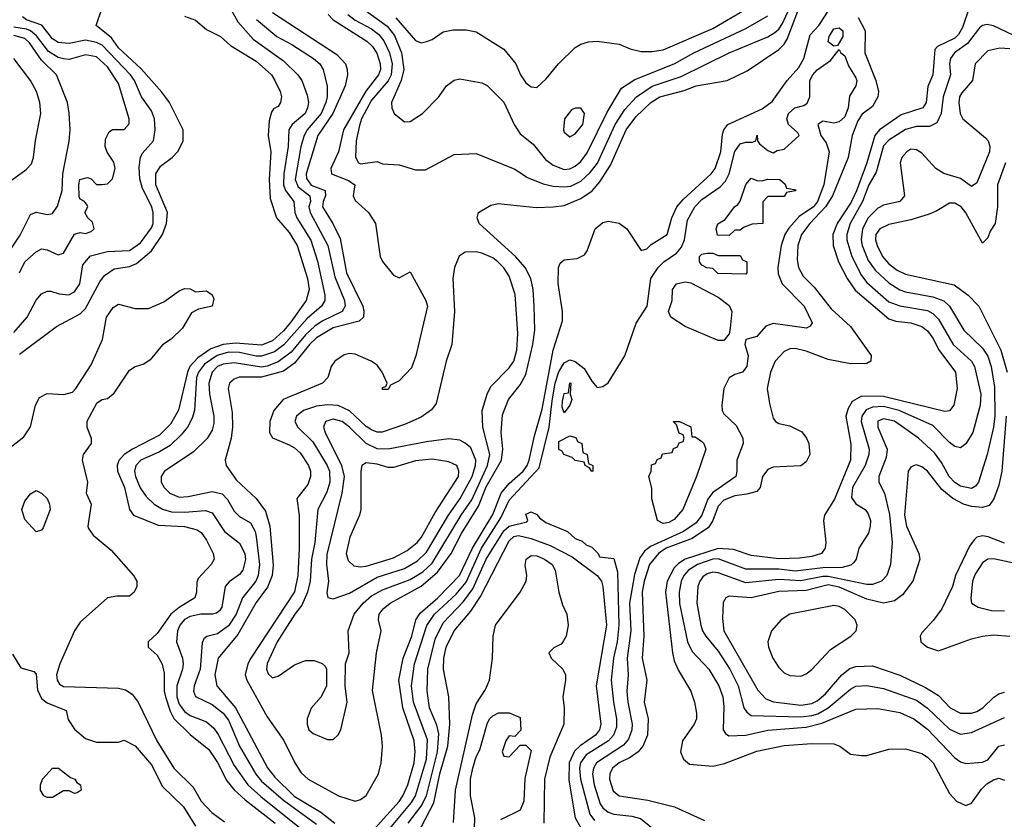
# Model space of a CAD drawing. Header units: inches. Extents: x 1793402 to 1900366, y 320852 to 470679.
# Tile 384 of 604: x 1850591 to 1854170, y 436084 to 438991. Entities that reach past the tile are written whole.
import ezdxf

# ---------------------------------------------------------------- set-up
doc = ezdxf.new("R2010")
doc.units = ezdxf.units.IN
doc.header["$MEASUREMENT"] = 0
doc.layers.add('B8453', color=7, linetype='Continuous')

msp = doc.modelspace()

# ---------------------------------------------------------------- linework, layer by layer
at = {"layer": 'B8453', "color": 4}
for points, elevation in [([(1850590, 437774.9), (1850724.9, 437875.1), (1850810, 437921.1), (1850830, 437941.3), (1850881.6, 438038.4), (1850898.9, 438061.1), (1850934.6, 438085.4), (1850990, 438093.1), (1851015.7, 438104.3), (1851069.8, 438150.2), (1851109.8, 438210.2), (1851124.4, 438250), (1851128.2, 438290), (1851085.7, 438390), (1851085.1, 438430), (1851102.3, 438457.7), (1851145.2, 438490), (1851167.2, 438512.8), (1851185.2, 438550), (1851185.2, 438590), (1851135.3, 438690), (1851107.6, 438727.6), (1851031.8, 438811.8), (1850950, 438888), (1850924.6, 438924.6), (1850868.7, 438970), (1850888.7, 439030)], 304), ([(1851354.3, 439034.3), (1851383.2, 438983.2), (1851439.9, 438919.9), (1851550, 438841.6), (1851602, 438790), (1851616.3, 438770), (1851636.1, 438716.1), (1851640.4, 438690), (1851637, 438670), (1851628.5, 438650), (1851581.6, 438610), (1851568.5, 438590), (1851566.5, 438530), (1851551.3, 438430), (1851550.2, 438390), (1851556.9, 438370), (1851587, 438330), (1851590.3, 438290), (1851598, 438270), (1851649.2, 438189.2), (1851673.3, 438113.3), (1851700.3, 437990), (1851699.5, 437970), (1851688.2, 437950), (1851635.3, 437904.7), (1851551.4, 437808.6), (1851516.9, 437783.1), (1851470, 437767.7), (1851450, 437767.8), (1851390, 437780.7), (1851350, 437782), (1851308.5, 437770), (1851261.9, 437738.1), (1851240.2, 437710), (1851233.2, 437690), (1851225.7, 437570), (1851217.5, 437542.5), (1851200.4, 437510), (1851178.2, 437481.8), (1851137.2, 437442.8), (1851099.4, 437420.6), (1851030.7, 437390), (1851012.7, 437370), (1851008.5, 437350), (1851012.2, 437330), (1851029.1, 437289.1), (1851050, 437258), (1851079.1, 437230), (1851110, 437212), (1851142, 437202), (1851190, 437200.2), (1851266.7, 437206.7), (1851290, 437198), (1851335.5, 437130), (1851390, 437087.7), (1851408.7, 437050), (1851411.4, 437028.6), (1851401.3, 436990), (1851390, 436974.5), (1851352.1, 436947.9), (1851338, 436930), (1851324.9, 436855.1), (1851317.4, 436842.6), (1851306.6, 436833.4), (1851292, 436830), (1851249.7, 436829.7), (1851210, 436821.7), (1851189.4, 436810.6), (1851173.1, 436790), (1851164.6, 436770), (1851160.3, 436730), (1851182.4, 436670), (1851184.9, 436650), (1851183.1, 436630), (1851162.3, 436570), (1851162.4, 436530), (1851170, 436503), (1851190, 436475.8), (1851210, 436462), (1851270, 436438.4), (1851295.9, 436415.9), (1851312.3, 436392.3), (1851370, 436280.5), (1851420.3, 436210), (1851467.1, 436167.1), (1851638.4, 436030)], 308), ([(1851783.7, 439010), (1851810, 438989), (1851870, 438957.3), (1851896.2, 438936.2), (1851913.9, 438913.9), (1851934.4, 438870), (1851944.9, 438830), (1851940.7, 438790), (1851930, 438768), (1851870, 438698), (1851833.1, 438630), (1851826.4, 438606.4), (1851813.4, 438550), (1851811.3, 438491.3), (1851822, 438470), (1851830, 438466.8), (1851890, 438474.8), (1851910, 438467.3), (1851970, 438462.8), (1852030, 438444.7), (1852065.4, 438445.4), (1852170, 438501), (1852250, 438504.7), (1852390, 438447.3), (1852437.1, 438417.1), (1852493.8, 438393.8), (1852530, 438385.3), (1852570, 438382.6), (1852594.1, 438385.9), (1852630, 438403.7), (1852664.4, 438435.6), (1852690.7, 438469.3), (1852755.1, 438610), (1852790, 438664.4), (1852833.3, 438710), (1852890, 438749.1), (1852995.4, 438784.6), (1853170, 438870.3), (1853310, 438928.7), (1853335.7, 438944.3), (1853350, 438956.4), (1853363, 438977), (1853400.4, 439059.6)], 328), ([(1851830, 439037.6), (1851926.9, 438966.9), (1851953.4, 438933.4), (1851978.5, 438870), (1851986.9, 438810), (1851977.4, 438770), (1851942, 438690), (1851942.8, 438670), (1851951.3, 438650), (1851990, 438618.8), (1852010, 438621), (1852055.3, 438650), (1852114, 438710), (1852142, 438750), (1852170, 438771.3), (1852190, 438776), (1852270, 438761), (1852290, 438751), (1852350, 438691), (1852388, 438610), (1852410, 438576), (1852457.6, 438537.6), (1852502, 438482), (1852530, 438461.6), (1852570, 438446.7), (1852590, 438448.5), (1852610, 438458.4), (1852630, 438474.9), (1852653.7, 438506.3), (1852725.6, 438654.4), (1852778.6, 438741.4), (1852827.2, 438772.8), (1852969.3, 438830), (1853040.9, 438870), (1853230, 438958), (1853310, 439004.4)], 332), ([(1854042.9, 439037.1), (1854017.5, 438962.5), (1854003.2, 438936.8), (1853990, 438924), (1853926.4, 438893.6), (1853917.6, 438882.4), (1853910.4, 438790), (1853892.2, 438747.8), (1853885.5, 438690), (1853873.4, 438670), (1853795.1, 438644.9), (1853715.8, 438590), (1853699, 438570), (1853670.2, 438470), (1853632, 438368), (1853612.5, 438327.5), (1853562.3, 438250), (1853546, 438210), (1853547.2, 438170), (1853567.4, 438110), (1853598.9, 438050), (1853627.7, 438007.7), (1853750, 437903.7), (1853775.4, 437895.4), (1853830, 437888.8), (1853870, 437875.3), (1853890, 437859.3), (1853910, 437832.7), (1853931.3, 437791.3), (1853992.7, 437710), (1853998, 437650), (1853986.8, 437590), (1853970, 437569), (1853953.7, 437566.3), (1853730, 437621.2), (1853650, 437622), (1853617.2, 437602.8), (1853602, 437578), (1853593.7, 437550), (1853612.1, 437447.9), (1853610.3, 437390), (1853552.3, 437247.7), (1853515.8, 437190), (1853512.7, 437170), (1853520.7, 437090), (1853518.8, 437070), (1853504.7, 437050), (1853470, 437039.7), (1853425.8, 437034.1), (1853350, 437031), (1853250, 437043.5), (1853185.1, 437065.1), (1853130, 437068.8), (1853010.1, 437029.9), (1852985.4, 437014.5), (1852970, 436998.7), (1852944.4, 436950), (1852938.5, 436910), (1852964, 436690), (1852970, 436661), (1852984.8, 436624.8), (1853030.6, 436550), (1853044, 436510), (1853050.8, 436470), (1853050.7, 436450), (1853042.8, 436430), (1853000.5, 436370), (1852993, 436330), (1853003.4, 436303.4), (1853025.3, 436285.3), (1853110, 436278), (1853153.1, 436286.9), (1853270, 436332.4), (1853370, 436352.4), (1853470, 436360.5), (1853550, 436359.1), (1853571.3, 436350), (1853610, 436321), (1853650, 436316), (1853670, 436316), (1853750, 436338.8), (1853810, 436341), (1853870, 436324), (1853890, 436310.7), (1853910.5, 436290), (1853970, 436178.8), (1853996, 436150), (1854030, 436134.8), (1854050, 436142.8), (1854086.5, 436193.5), (1854106.5, 436213.5), (1854130, 436227.7), (1854150, 436233.4), (1854170, 436227.3)], 324), ([(1850570, 437854), (1850618.4, 437910), (1850650, 437971), (1850670, 437994.8), (1850690, 438004), (1850703.5, 438003.5), (1850733.7, 437993.7), (1850769.3, 437990.7), (1850790, 438001), (1850809.5, 438030.5), (1850820.5, 438099.5), (1850848, 438132), (1850910, 438148.5), (1850990, 438152), (1851030, 438179.5), (1851070, 438234), (1851075.6, 438250), (1851076, 438290), (1851070, 438312.3), (1851036.6, 438376.6), (1851028, 438412), (1851025.4, 438454.6), (1851029.6, 438490), (1851036.3, 438503.7), (1851077.6, 438550), (1851083.5, 438590), (1851080.4, 438630), (1851070, 438659.5), (1851033, 438710), (1851008.3, 438770), (1850994, 438790), (1850890, 438898.2), (1850870, 438907.8), (1850830, 438915.6), (1850770, 438904), (1850730, 438907.1), (1850710, 438921.3), (1850670.9, 438970.9), (1850615.1, 438990), (1850601, 439001)], 308), ([(1851190, 439003.1), (1851230, 438988.4), (1851270, 438955.5), (1851321, 438930), (1851357.3, 438897.3), (1851450, 438840.4), (1851506, 438790), (1851518.4, 438770), (1851538, 438730), (1851542, 438710), (1851538.8, 438690), (1851530, 438675.3), (1851513.7, 438666.3), (1851505.5, 438654.5), (1851497.5, 438622.5), (1851494.4, 438570), (1851503.8, 438510), (1851498, 438410), (1851500.7, 438340.7), (1851524.4, 438270), (1851570, 438217.1), (1851599.5, 438170), (1851637.4, 438050), (1851642.6, 438010), (1851631.8, 437970), (1851575.2, 437890), (1851550, 437859.7), (1851510, 437823.9), (1851470, 437807.8), (1851375.3, 437815.3), (1851330, 437810.7), (1851285.5, 437794.5), (1851238, 437762), (1851209.5, 437730.5), (1851200.2, 437710), (1851168.2, 437571.8), (1851139.1, 437520.9), (1851098.9, 437481.1), (1851000.4, 437430), (1850970.4, 437410), (1850951.4, 437388.6), (1850944.9, 437370), (1850946.7, 437350), (1850971.7, 437290), (1850990.3, 437210.3), (1851004, 437190), (1851093.9, 437153.9), (1851190, 437148.7), (1851236.2, 437136.2), (1851250, 437127.3), (1851270, 437098.8), (1851294, 437050), (1851297.3, 437030), (1851286.8, 437010), (1851239.8, 436960.2), (1851234, 436946), (1851233.4, 436910), (1851227.3, 436890), (1851170, 436854.7), (1851139.5, 436830), (1851090, 436759.3), (1851058, 436730), (1851058, 436710), (1851090, 436681), (1851108.7, 436648.7), (1851115.6, 436615.6), (1851116.1, 436550), (1851120.2, 436530), (1851137.2, 436477.2), (1851151, 436451), (1851210, 436392.4), (1851278.4, 436338.4), (1851310, 436290.5), (1851343.8, 436223.8), (1851370, 436192.2), (1851410, 436154.9), (1851519.5, 436070)], 304), ([(1851510, 439016.4), (1851743.8, 438863.8), (1851774.4, 438830), (1851781.3, 438810), (1851782, 438790), (1851774.3, 438750), (1851729.2, 438650), (1851674.7, 438570), (1851632, 438430), (1851632.9, 438412.9), (1851649.6, 438389.6), (1851701.3, 438370), (1851702.7, 438350), (1851693.8, 438330), (1851691.6, 438310), (1851728.7, 438250), (1851755.3, 438195.3), (1851779, 438070), (1851838, 437950), (1851842, 437930), (1851840.5, 437910), (1851824.6, 437895.4), (1851730, 437870.8), (1851670, 437834.5), (1851644.4, 437810), (1851590, 437741.7), (1851550, 437713.1), (1851470, 437690.8), (1851389, 437691), (1851370, 437684.5), (1851353.4, 437670), (1851348.5, 437650), (1851362.9, 437562.9), (1851364.2, 437510), (1851359.5, 437470), (1851338, 437390), (1851340.7, 437370), (1851377.7, 437317.7), (1851450, 437250.5), (1851484.4, 437204.4), (1851499.6, 437150), (1851512.3, 437007.7), (1851507.9, 436970), (1851491.9, 436928.1), (1851450, 436872), (1851383.6, 436756.4), (1851311.8, 436670), (1851299.6, 436610), (1851306.7, 436570), (1851375.6, 436490), (1851492, 436272), (1851517.7, 436237.7), (1851588.4, 436168.4), (1851684.9, 436110), (1851735.8, 436070)], 316), ([(1851712, 439010), (1851730, 438990.4), (1851852.7, 438912.7), (1851873.2, 438893.2), (1851889.3, 438869.3), (1851901.3, 438830), (1851902, 438810), (1851894.9, 438790), (1851848.9, 438731.1), (1851768.2, 438590), (1851749, 438510), (1851721.7, 438450), (1851723.7, 438430), (1851786.4, 438406.4), (1851808.5, 438390), (1851802.6, 438350), (1851810, 438334), (1851858, 438290), (1851883.8, 438250), (1851900.7, 438130), (1851910, 438111.3), (1851950, 438062), (1851970, 438052), (1852010, 438074), (1852066.8, 437970), (1852073, 437950), (1852030.5, 437769.5), (1852015.2, 437724.8), (1851970, 437678), (1851938, 437662), (1851930, 437646), (1851910, 437646), (1851910, 437654), (1851922, 437658), (1851926, 437670), (1851908, 437710), (1851890, 437735.3), (1851868, 437750), (1851810, 437774.5), (1851790, 437777), (1851770, 437772), (1851736, 437750), (1851722.8, 437730), (1851711.3, 437690), (1851691.3, 437670), (1851548, 437610), (1851514, 437570), (1851500.3, 437530), (1851499.3, 437490), (1851510, 437470.8), (1851570, 437446), (1851590, 437434.9), (1851610, 437416.3), (1851640.5, 437370), (1851647.7, 437350), (1851648, 437330), (1851638.3, 437301.7), (1851598, 437250), (1851607, 437190), (1851606, 437070), (1851601.3, 436970), (1851589.2, 436910.8), (1851430.3, 436670), (1851419.5, 436650), (1851410.3, 436610), (1851416.5, 436590), (1851490, 436457.3), (1851551.3, 436371.3), (1851590.3, 436290), (1851613.7, 436253.7), (1851639.1, 436230), (1851750, 436170.4), (1851810, 436150.6), (1851830, 436156.3), (1851850, 436170.8), (1851894.5, 436250), (1851905.1, 436290), (1851909.5, 436350), (1851905.6, 436390), (1851872.7, 436552.7), (1851888, 436690), (1851905.1, 436770), (1851894.5, 436810), (1851897, 436830), (1851912, 436850), (1851937, 436870), (1852050, 436931.4), (1852110, 436982.7), (1852159.3, 437050), (1852196.7, 437123.2), (1852258, 437222), (1852286.8, 437293.2), (1852341.5, 437390), (1852347.3, 437430), (1852341.1, 437490), (1852346.1, 437553.9), (1852367.6, 437610), (1852410, 437663), (1852430, 437700.7), (1852456.1, 437810), (1852462.8, 437862.8), (1852461.1, 437950), (1852456.9, 438010), (1852448.2, 438050), (1852428, 438090), (1852393.3, 438130), (1852261.2, 438250), (1852253.2, 438270), (1852259, 438290), (1852302.9, 438317.1), (1852330, 438322), (1852468.3, 438308.3), (1852530, 438310.4), (1852570, 438315.8), (1852630, 438341.1), (1852671.5, 438368.5), (1852699.2, 438400.8), (1852738.7, 438461.3), (1852795.1, 438590), (1852830, 438637.6), (1852885.1, 438690), (1852917.2, 438710), (1853006.5, 438733.5), (1853050, 438750.3), (1853162, 438770), (1853234.8, 438805.2), (1853350, 438882.4), (1853370, 438901.6), (1853380, 438920), (1853418.8, 439021.2)], 324), ([(1851881, 436050), (1851970, 436148.9), (1851983.9, 436170), (1852002, 436210), (1852024.8, 436290), (1852028.6, 436330), (1852024.4, 436370), (1851983.1, 436490), (1851968.7, 436590), (1851984.5, 436670), (1852016.4, 436750), (1852031, 436810), (1852046.2, 436833.8), (1852111.1, 436890), (1852189.2, 436970.8), (1852236.2, 437070), (1852310, 437192), (1852340.7, 437270), (1852370, 437305.2), (1852420.4, 437350), (1852435.6, 437370), (1852443.1, 437390), (1852461.8, 437478.2), (1852490, 437574.8), (1852529.8, 437790), (1852564, 437896), (1852564, 437930), (1852548.5, 438031.5), (1852549.6, 438090.4), (1852554.8, 438105.2), (1852570, 438117.3), (1852617, 438123), (1852643.7, 438136.3), (1852654, 438150), (1852682.7, 438230), (1852710, 438254), (1852730, 438258.8), (1852770, 438251), (1852798, 438230), (1852850, 438152), (1852870, 438158), (1852886, 438174), (1852944, 438210), (1852960.7, 438270), (1852979.6, 438310), (1853002.8, 438337.2), (1853103.6, 438430), (1853118.9, 438450), (1853138.7, 438510), (1853144.9, 438575.1), (1853149.8, 438590.2), (1853165.1, 438610), (1853290, 438667), (1853326.3, 438693.7), (1853380.5, 438770), (1853423.1, 438816.9), (1853441.5, 438850), (1853464, 438936), (1853495.8, 438970), (1853530, 439022)], 316), ([(1851957.8, 438997.8), (1852030, 438914.8), (1852050, 438906), (1852070, 438910.8), (1852090, 438918.8), (1852130, 438946), (1852166.3, 438953.7), (1852213.2, 438953.2), (1852250, 438946), (1852350, 438884), (1852394, 438830), (1852410.7, 438790), (1852430, 438761), (1852450, 438746), (1852470, 438744.7), (1852504.8, 438775.2), (1852549.7, 438830.3), (1852609.4, 438890), (1852630, 438901.6), (1852658, 438910), (1852690, 438912), (1852770, 438901.6), (1852810, 438884.9), (1852850, 438875.5), (1852890, 438874.4), (1852930, 438881.3), (1853110, 438958.9), (1853230, 439028.4)], 336), ([(1853638.9, 438998.9), (1853664, 438950), (1853663, 438870), (1853703.1, 438770), (1853712.2, 438730), (1853710.3, 438710), (1853690, 438674.5), (1853652.4, 438647.6), (1853637.2, 438622.8), (1853616.5, 438570), (1853602, 438490), (1853545.2, 438350), (1853519.7, 438310), (1853463.1, 438250), (1853432.9, 438210), (1853418.9, 438170), (1853417.3, 438117.3), (1853421.6, 438090), (1853438, 438058), (1853478.7, 438018.7), (1853540.2, 437940.2), (1853610, 437875.5), (1853686, 437770), (1853684.7, 437750), (1853670, 437741.2), (1853610, 437739.6), (1853530, 437755.6), (1853450, 437786), (1853410, 437795.1), (1853390, 437794), (1853370, 437785.1), (1853337.1, 437750), (1853319.5, 437710), (1853308.2, 437650), (1853315.9, 437595.9), (1853330, 437542), (1853338, 437530), (1853350, 437522.8), (1853390, 437514.8), (1853433.2, 437493.2), (1853450.8, 437470), (1853458.8, 437450), (1853462.8, 437410), (1853450, 437384), (1853430, 437369), (1853330, 437363.7), (1853310, 437356), (1853290.7, 437330), (1853282, 437290), (1853270, 437276), (1853234.3, 437265.7), (1853190, 437260.4), (1853150, 437244.7), (1853130, 437222), (1853110.3, 437170), (1853094.9, 437145.1), (1853035.5, 437104.5), (1852940.3, 437070), (1852912.7, 437050), (1852880.2, 437010), (1852860.2, 436950), (1852853.2, 436910), (1852859, 436750), (1852853.4, 436670), (1852870.3, 436590), (1852861.1, 436510), (1852874.6, 436450), (1852873.1, 436390), (1852855.3, 436350), (1852838.4, 436330), (1852810, 436309.7), (1852770, 436289.6), (1852746, 436270), (1852736.4, 436250), (1852734, 436230), (1852747.7, 436187.7), (1852770.3, 436170.3), (1852873.8, 436153.8), (1852970.3, 436130.3), (1853079.8, 436079.8)], 316), ([(1850590, 438071), (1850609.7, 438110.3), (1850650, 438147.3), (1850670, 438157.3), (1850690, 438154), (1850730, 438136.3), (1850750, 438142), (1850790, 438211), (1850810, 438217.3), (1850830, 438213.4), (1850850, 438220.5), (1850860.9, 438230), (1850855.1, 438255.1), (1850838, 438270), (1850828, 438290), (1850838, 438310), (1850836.4, 438316.4), (1850826, 438330), (1850810, 438338), (1850807.3, 438347.3), (1850805.1, 438390), (1850809.5, 438410), (1850836.9, 438416.9), (1850850, 438412), (1850870, 438392), (1850890, 438392), (1850910, 438394), (1850928.4, 438411.6), (1850937.2, 438450), (1850932.5, 438472.5), (1850909.1, 438509.1), (1850902, 438530), (1850903.1, 438556.9), (1850916.4, 438583.6), (1850928, 438592), (1850970, 438592), (1850988.4, 438611.6), (1850988.7, 438630), (1850950, 438759), (1850910, 438819.6), (1850870, 438855.6), (1850830, 438862.4), (1850770, 438846.3), (1850750, 438848), (1850730, 438853.7), (1850695.3, 438875.3), (1850651.7, 438931.8), (1850630, 438949.8), (1850615.7, 438955.7), (1850570, 438964)], 312), ([(1851451.4, 438991.4), (1851525.5, 438930), (1851580.5, 438900.5), (1851659.1, 438850), (1851681.6, 438830), (1851694.4, 438810), (1851708.9, 438748.9), (1851708.9, 438710), (1851704, 438690), (1851686.3, 438650), (1851636, 438590), (1851624.6, 438570), (1851612.6, 438530), (1851592.2, 438410), (1851602.8, 438382.8), (1851645.3, 438350), (1851647.4, 438330), (1851642.3, 438310), (1851646, 438290), (1851710.3, 438170), (1851735.9, 438055.9), (1851771.7, 437970), (1851773.7, 437950), (1851763, 437930), (1851690, 437894.5), (1851663.5, 437876.5), (1851630, 437844.8), (1851577.7, 437782.3), (1851530, 437746.6), (1851490, 437730.8), (1851470, 437728), (1851370, 437743.9), (1851330, 437738.5), (1851310, 437729.6), (1851290, 437709.3), (1851278, 437670), (1851281.1, 437630), (1851297, 437550), (1851296.7, 437523.3), (1851290, 437499), (1851271.7, 437468.3), (1851221.7, 437418.3), (1851117.3, 437350), (1851104.9, 437330), (1851105.5, 437310), (1851115.5, 437290), (1851136.3, 437270), (1851170, 437255.3), (1851202.8, 437257.2), (1851290, 437276.4), (1851327.2, 437267.2), (1851346.5, 437246.5), (1851370, 437204.9), (1851390, 437185.5), (1851430, 437162), (1851446.4, 437130), (1851450, 437112), (1851462.3, 437010), (1851457.4, 436970), (1851448.8, 436950), (1851400.3, 436890), (1851377.7, 436830), (1851350, 436787.8), (1851310, 436758.4), (1851270.6, 436749.4), (1851259.8, 436740.2), (1851254, 436726), (1851247.2, 436630), (1851224.9, 436570), (1851222.4, 436550), (1851230, 436531), (1851290, 436502), (1851330.3, 436470), (1851350, 436444.9), (1851390, 436350.6), (1851448.5, 436248.5), (1851470, 436222.6), (1851550, 436154), (1851670, 436067)], 312), ([(1854250, 438911), (1854130, 438968), (1854106.9, 438973.1), (1854090, 438969.5), (1854079.5, 438960.5), (1854035.8, 438904.2), (1853988.4, 438870), (1853974, 438850), (1853970.3, 438830), (1853973.7, 438790), (1853947.4, 438710), (1853940.4, 438650), (1853924.4, 438615.6), (1853898, 438602), (1853850, 438602.4), (1853810, 438591.3), (1853750, 438553), (1853730, 438531.8), (1853703.7, 438436.3), (1853676.9, 438390), (1853654.6, 438330), (1853609.1, 438250), (1853596.9, 438210), (1853596.9, 438190), (1853615.2, 438130), (1853650, 438060.5), (1853670, 438035.8), (1853750, 437965.7), (1853790, 437950.3), (1853890, 437933.1), (1853910, 437922.4), (1853930, 437902), (1853983.7, 437810), (1854050.4, 437750), (1854061.3, 437730), (1854084.2, 437630), (1854082, 437590), (1854055.5, 437490), (1854030, 437449), (1854010, 437434), (1853990, 437439.3), (1853970, 437454.5), (1853910, 437515.8), (1853787, 437570), (1853730, 437584.4), (1853690, 437582.4), (1853667.8, 437572.2), (1853651.6, 437550), (1853649, 437530), (1853678.7, 437430), (1853677, 437410), (1853663.6, 437370), (1853617.7, 437290), (1853613.7, 437253.7), (1853630, 437230.5), (1853664, 437210), (1853675.1, 437195.1), (1853683, 437170), (1853681.6, 437150), (1853675.6, 437124.4), (1853640.7, 437070), (1853630.8, 437030), (1853622.5, 437017.5), (1853612.1, 437007.9), (1853580.3, 436999.7), (1853510, 436998.5), (1853410, 436986.2), (1853350, 436993.3), (1853230, 436993.5), (1853130, 437030.7), (1853110, 437029.8), (1853054.9, 437010), (1853022, 436990), (1853004.9, 436970), (1852994.6, 436950), (1852987.6, 436910), (1852989.1, 436869.1), (1853018.7, 436730), (1853034.9, 436694.9), (1853095.5, 436630), (1853132.4, 436570), (1853146, 436530), (1853150, 436494), (1853147.3, 436410), (1853156.3, 436396.3), (1853168.3, 436388.3), (1853230, 436390.3), (1853310, 436408.9), (1853450, 436419.2), (1853506.6, 436433.4), (1853630, 436484.9), (1853710, 436487.7), (1853790, 436472.4), (1853840.7, 436450), (1853890, 436412.4), (1853990, 436307.7), (1854010, 436293.4), (1854030, 436287.7), (1854090, 436292.7), (1854110, 436300.4), (1854149.7, 436350.3), (1854170, 436355.5)], 328), ([(1850536.2, 438123.8), (1850592.3, 438207.7), (1850630, 438282.8), (1850650, 438290.6), (1850690, 438282.8), (1850710, 438286), (1850727.7, 438312.3), (1850744.7, 438370), (1850747.4, 438430), (1850770.9, 438549.1), (1850774.3, 438590), (1850771, 438651), (1850763.9, 438690), (1850724.7, 438790), (1850670, 438844), (1850626.5, 438906.5), (1850610, 438922), (1850570, 438932.8)], 316), ([(1854190, 438884.2), (1854153, 438887), (1854110, 438877.2), (1854064, 438830), (1854054, 438770), (1854014.7, 438725.3), (1854007, 438710), (1854004.2, 438690), (1854008.8, 438650), (1854019.3, 438630), (1854101.1, 438561.1), (1854110.8, 438550), (1854117.3, 438530), (1854115.5, 438510), (1854070, 438398), (1854050, 438384), (1854010, 438414), (1853950, 438431.5), (1853920.9, 438450), (1853870, 438506), (1853850, 438518), (1853830, 438519.5), (1853814.8, 438510), (1853797.3, 438490), (1853790.7, 438470), (1853807.3, 438350), (1853790, 438329.5), (1853730, 438317), (1853710, 438305.1), (1853674.9, 438270), (1853653.8, 438230), (1853649, 438190), (1853652.7, 438170), (1853675.2, 438115.2), (1853700, 438080), (1853750, 438033.7), (1853790, 438008.8), (1853810, 438001.1), (1853910, 437983.6), (1853950, 437968.5), (1853970.4, 437950), (1854022.5, 437862.5), (1854090, 437797.1), (1854110, 437767.3), (1854121.7, 437730), (1854134.5, 437654.5), (1854134.7, 437550), (1854130.2, 437510), (1854107.2, 437410), (1854075.5, 437310), (1854064.4, 437295.6), (1854050, 437287), (1854010, 437294.7), (1853990, 437308), (1853969.8, 437329.8), (1853941.6, 437381.6), (1853916.1, 437416.1), (1853858, 437470), (1853770, 437531.1), (1853730, 437539.7), (1853710, 437532), (1853710.4, 437510), (1853743.7, 437430), (1853740.6, 437399.4), (1853713, 437330), (1853713.4, 437310), (1853734.4, 437270), (1853752.6, 437192.6), (1853762.4, 437090), (1853756.3, 437010), (1853742.8, 436970), (1853722.8, 436950), (1853690, 436938), (1853670, 436937.7), (1853530, 436967.5), (1853510, 436967.3), (1853430, 436950.8), (1853350, 436955.8), (1853230, 436944.4), (1853130, 436980.5), (1853110, 436982.4), (1853090, 436976.3), (1853074.4, 436965.6), (1853062.4, 436950), (1853055.8, 436930), (1853052.4, 436870), (1853067, 436790), (1853072.4, 436770), (1853084.4, 436750), (1853130, 436695.5), (1853171.7, 436630), (1853201.7, 436570), (1853222.4, 436490), (1853233.4, 436473.4), (1853250, 436461.6), (1853430, 436456.5), (1853470, 436461.6), (1853491.9, 436468.1), (1853529.6, 436490), (1853610, 436557.1), (1853630, 436568.2), (1853669.6, 436570.4), (1853730, 436560.3), (1853850, 436517), (1853890, 436488.4), (1853970, 436412.4), (1854010, 436394.4), (1854050, 436400.4), (1854170, 436454.9)], 332), ([(1851930, 436044.4), (1852014.3, 436145.7), (1852029.8, 436170), (1852070, 436302.8), (1852073.6, 436373.6), (1852022, 436510), (1852014.5, 436570), (1852026.2, 436650), (1852070.7, 436789.3), (1852098.3, 436830), (1852176.7, 436903.2), (1852213.3, 436946.7), (1852269, 437070), (1852339.6, 437180.5), (1852370, 437243.8), (1852478.7, 437361.3), (1852515.5, 437510), (1852525.9, 437605.9), (1852537.5, 437670), (1852550, 437710.4), (1852570, 437743), (1852590, 437754), (1852610, 437748.5), (1852642.7, 437722.7), (1852670, 437676.3), (1852690, 437654.4), (1852710, 437657.6), (1852730, 437670.5), (1852790.8, 437769.2), (1852832.1, 437887.9), (1852871.5, 437950), (1852885.4, 438050), (1852911.8, 438090), (1852932, 438110), (1852978, 438142), (1852995.9, 438164.1), (1853007.3, 438190), (1853018.2, 438261.8), (1853045.1, 438310), (1853070, 438337), (1853137.4, 438382.6), (1853156.4, 438403.6), (1853169.8, 438430.2), (1853190, 438511), (1853210, 438538.8), (1853230, 438546), (1853254.6, 438545.4), (1853266, 438550), (1853270.9, 438570.9), (1853272, 438550), (1853279.6, 438539.6), (1853310, 438514.8), (1853330, 438506.8), (1853344.5, 438515.5), (1853370, 438520.5), (1853424, 438570), (1853419.3, 438579.3), (1853385.2, 438610), (1853379.3, 438630), (1853385.2, 438650), (1853408.7, 438670), (1853441.2, 438678.8), (1853452.9, 438687.1), (1853463, 438710), (1853463, 438770), (1853473.6, 438790), (1853490, 438808.2), (1853538.3, 438841.7), (1853570, 438882), (1853576, 438870), (1853590, 438858.8), (1853602.9, 438822.9), (1853630, 438778.8), (1853633.7, 438770), (1853630.4, 438750), (1853607.5, 438712.5), (1853602.4, 438670), (1853590, 438637.6), (1853570, 438619.5), (1853550, 438615.1), (1853510, 438621.2), (1853491.3, 438610), (1853502.8, 438570), (1853522.5, 438542.5), (1853533.4, 438510), (1853513.4, 438390), (1853490.2, 438330), (1853475.6, 438310), (1853424.6, 438275.4), (1853386.5, 438233.5), (1853371.8, 438210), (1853358, 438170), (1853347, 438090), (1853347.5, 438067.5), (1853362.4, 438030), (1853442, 437950), (1853471, 437889), (1853463.6, 437876.4), (1853450.7, 437869.3), (1853330, 437887), (1853303.1, 437876.9), (1853270, 437839.3), (1853230, 437828), (1853226.4, 437810), (1853239.1, 437770), (1853234, 437730), (1853218, 437710), (1853190, 437701.2), (1853170, 437688.7), (1853150.7, 437650), (1853143, 437590), (1853144, 437570), (1853150, 437558), (1853195.2, 437515.2), (1853219.1, 437470), (1853220.7, 437450), (1853198, 437390), (1853198, 437350), (1853193.4, 437330), (1853108.4, 437271.6), (1853091.9, 437248.1), (1853070.2, 437189.8), (1853050, 437162), (1853003.8, 437130), (1852883.9, 437076.1), (1852861.4, 437058.6), (1852845.4, 437034.5), (1852825.3, 436974.7), (1852807.1, 436870), (1852812.4, 436770), (1852798.5, 436670), (1852802, 436610), (1852798, 436550), (1852800.9, 436510), (1852817.4, 436430), (1852816, 436410), (1852803.9, 436376.1), (1852785.6, 436354.4), (1852687, 436290), (1852676, 436270), (1852672.9, 436250), (1852679, 436210), (1852701.1, 436141.1), (1852710, 436126.4), (1852730.2, 436110.2), (1852750, 436103.6), (1852816.3, 436096.3), (1852846.9, 436086.9), (1852910, 436036.3)], 312), ([(1850555.8, 438404.2), (1850613.9, 438446.1), (1850633.2, 438466.8), (1850641.3, 438490), (1850648.2, 438551.8), (1850668, 438650), (1850663.5, 438690), (1850652.3, 438730), (1850630, 438769.6), (1850569.6, 438850)], 324), ([(1854173.4, 438470), (1854144.6, 438390), (1854144.4, 438310), (1854136.4, 438250), (1854118.4, 438221.6), (1854110, 438198), (1854090, 438178), (1854030, 438289), (1854012.7, 438310), (1853990, 438324), (1853970, 438324), (1853924.4, 438295.6), (1853896, 438284), (1853830, 438263.6), (1853750, 438246), (1853717.3, 438230), (1853703.1, 438210), (1853702, 438190), (1853707.4, 438170), (1853727.2, 438130), (1853750, 438103.7), (1853779.9, 438079.9), (1853810, 438065.3), (1853987, 438027), (1854038.8, 437990), (1854077.3, 437950), (1854157.4, 437790), (1854179.6, 437710)], 336), ([(1850550, 437431.3), (1850605.6, 437474.4), (1850630, 437511.3), (1850648, 437590), (1850662.9, 437617.1), (1850690, 437631.6), (1850751.7, 437628.3), (1850782.7, 437637.3), (1850795.3, 437650), (1850850, 437736), (1850891.4, 437828.6), (1850906.3, 437910), (1850930, 437944), (1850950, 437956.3), (1851010, 437940.5), (1851059.5, 437940.5), (1851115.1, 437964.9), (1851170, 438004.7), (1851190, 438014), (1851210, 438012), (1851230, 438002), (1851270, 438004.7), (1851290.7, 437990.7), (1851296.3, 437976.3), (1851290.5, 437950), (1851241.1, 437938.9), (1851214.8, 437925.2), (1851182, 437870), (1851141, 437830), (1851110, 437809.2), (1851065.2, 437754.8), (1851041.4, 437738.6), (1851010, 437729.3), (1850986.6, 437713.4), (1850930, 437629), (1850910, 437613.2), (1850890, 437609), (1850870, 437595.3), (1850834.8, 437530), (1850834.8, 437510), (1850850.8, 437470), (1850851, 437450), (1850822, 437410), (1850818, 437390), (1850837.3, 437310), (1850832, 437270), (1850850.8, 437230), (1850838.8, 437150), (1850841.4, 437141.4), (1850857.5, 437117.5), (1850922.8, 437062.8), (1851004.9, 436970), (1851016.3, 436950), (1851016.3, 436930), (1851006.8, 436910), (1850990, 436896), (1850944.1, 436895.9), (1850910, 436889.3), (1850810, 436801.2), (1850790.3, 436769.7), (1850737, 436650), (1850724.9, 436610), (1850726.4, 436590), (1850735.8, 436575.8), (1850750, 436567), (1850950, 436561.7), (1850975.6, 436555.6), (1850999.7, 436539.7), (1851021.1, 436510), (1851088.7, 436370), (1851150.4, 436270), (1851221.5, 436201.5), (1851250.4, 436150), (1851289, 436109), (1851335.1, 436075.1)], 296), ([(1854176.9, 437550), (1854160.3, 437350), (1854150, 437299), (1854131.3, 437248.7), (1854114.5, 437225.5), (1854090, 437218.3), (1854050, 437221.5), (1854020.9, 437230), (1853982.9, 437250), (1853942.7, 437282.7), (1853890, 437349.3), (1853870, 437365.2), (1853850, 437372.3), (1853842, 437370), (1853830, 437364), (1853820.7, 437350), (1853807.4, 437190), (1853813.7, 437150), (1853859.1, 437050), (1853863, 437030), (1853837, 436950), (1853799.9, 436900.1), (1853770, 436878.4), (1853730, 436869.6), (1853670, 436884), (1853570, 436928.2), (1853530, 436936.8), (1853450, 436916.5), (1853350, 436912.9), (1853250, 436889.7), (1853170, 436896), (1853158, 436890), (1853148, 436872), (1853145.8, 436814.2), (1853150.4, 436770), (1853273.7, 436553.7), (1853302.6, 436522.6), (1853331.2, 436511.2), (1853430, 436499.1), (1853470, 436505.8), (1853490, 436515.6), (1853519.7, 436540.3), (1853578.7, 436610), (1853607.9, 436632.1), (1853630, 436639.5), (1853690, 436642.4), (1853790, 436608.7), (1853883.7, 436563.7), (1853930, 436534.9), (1853973.4, 436490), (1854010, 436470.4), (1854050, 436470.4), (1854070, 436476.4), (1854092, 436490), (1854131.2, 436528.8), (1854150, 436540.5), (1854170, 436546)], 336), ([(1852002.3, 436070), (1852050, 436132), (1852069.8, 436170), (1852109.8, 436330), (1852114.8, 436394.8), (1852106.8, 436426.8), (1852080.5, 436490), (1852071.6, 436550), (1852074, 436630), (1852100.5, 436739.5), (1852130, 436798.4), (1852203.9, 436876.1), (1852237.9, 436922.1), (1852286.6, 437030), (1852350, 437133.4), (1852370, 437150.3), (1852434, 437166), (1852438, 437170), (1852430, 437194), (1852450, 437202), (1852470, 437192), (1852479.6, 437179.6), (1852503.6, 437163.6), (1852582, 437130), (1852610, 437104.7), (1852635.3, 437095.3), (1852650, 437082), (1852670, 437074), (1852694, 437050), (1852698, 437038), (1852750, 437032), (1852763.6, 436983.6), (1852769.1, 436790), (1852762.3, 436730), (1852749.1, 436670), (1852740.9, 436590), (1852748.9, 436510), (1852760.3, 436450), (1852760.6, 436419.4), (1852749.2, 436390.8), (1852730.4, 436370), (1852650, 436319.1), (1852629.2, 436290), (1852625.8, 436270), (1852629.2, 436230), (1852662.9, 436102.9), (1852680.2, 436080.2)], 308), ([(1852036.9, 436030), (1852096.1, 436143.9), (1852117.8, 436250), (1852146.5, 436350), (1852153.8, 436430), (1852151, 436530), (1852131.1, 436630), (1852132.4, 436670), (1852140.4, 436710), (1852169.7, 436770), (1852230, 436841.3), (1852266.2, 436893.8), (1852370, 437097), (1852387.2, 437112.8), (1852404.2, 437115.8), (1852450, 437105.6), (1852519.4, 437079.4), (1852598.4, 437038.4), (1852690.1, 436970.1), (1852705.2, 436950), (1852710.2, 436930), (1852723.6, 436790), (1852686.5, 436570), (1852702.6, 436430), (1852698, 436410), (1852683.7, 436390), (1852628.1, 436351.9), (1852607.5, 436332.5), (1852587.5, 436290), (1852586.2, 436226.2), (1852610.3, 436090), (1852630, 436053)], 304), ([(1854170, 437088), (1854110.9, 437110.9), (1854090, 437114.3), (1854070, 437109.6), (1854059.6, 437100.4), (1854043, 437077), (1853992.2, 436970), (1853981.3, 436930), (1853942.4, 436850), (1853912, 436808), (1853870, 436762), (1853864, 436750), (1853866.8, 436730), (1853891, 436710), (1853930, 436696.3), (1854050, 436740.7), (1854090, 436750.5), (1854130, 436755.5), (1854190, 436750.5)], 344), ([(1852167.3, 436072.7), (1852175.3, 436190), (1852236.3, 436463.7), (1852250, 436504), (1852283.3, 436556.7), (1852298, 436590), (1852309.6, 436670), (1852311.5, 436750), (1852320.5, 436790), (1852410, 436910.6), (1852432, 436950), (1852434.5, 436970), (1852428, 437008), (1852431.8, 437030), (1852450, 437043.7), (1852470, 437042), (1852498.4, 437030), (1852526.4, 437010), (1852537.1, 436990), (1852550.3, 436910), (1852563.6, 436863.6), (1852579.1, 436830), (1852584.9, 436790), (1852577, 436750), (1852567.1, 436732.9), (1852558.4, 436721.6), (1852532.3, 436707.7), (1852514, 436690), (1852523, 436670), (1852564.4, 436630), (1852574.4, 436610), (1852574.4, 436590), (1852564.9, 436530), (1852570.4, 436489.6), (1852568.4, 436430), (1852518, 436310), (1852498.5, 436230), (1852496.5, 436070)], 296), ([(1854210, 437014.7), (1854130, 437031.5), (1854110, 437029.6), (1854090, 437017), (1854064.1, 436975.9), (1854053.7, 436950), (1854047.7, 436887.7), (1854051, 436870), (1854075.2, 436855.2), (1854123.7, 436843.7), (1854170, 436841.6)], 348), ([(1850564.5, 436684.5), (1850595.3, 436635.3), (1850642, 436622), (1850650, 436612), (1850655.6, 436555.6), (1850670, 436524), (1850690, 436507.3), (1850759.8, 436479.8), (1850767.1, 436447.1), (1850790, 436412), (1850830, 436378), (1850870, 436364.7), (1850950, 436364.7), (1850970, 436372), (1851010, 436351.3), (1851070, 436282.8), (1851110, 436204), (1851186, 436130), (1851230, 436059.1)], 292), ([(1852244, 436050), (1852245.2, 436090), (1852229.6, 436170), (1852229.7, 436230), (1852237.6, 436270), (1852250, 436311), (1852263.6, 436336.4), (1852290, 436432), (1852299, 436450), (1852310, 436461), (1852331, 436471), (1852370, 436472), (1852410, 436454), (1852412, 436408), (1852390, 436386), (1852370, 436388), (1852358, 436370), (1852344.7, 436330), (1852350, 436314), (1852370, 436312), (1852410, 436354), (1852430, 436354), (1852450, 436334), (1852427.1, 436232.9), (1852422.8, 436150), (1852410, 436118), (1852338, 436082)], 292)]:
    msp.add_lwpolyline(points, dxfattribs=dict(at, elevation=elevation))
for points, elevation in [([(1853550, 438894), (1853529.6, 438909.6), (1853532.7, 438930), (1853550, 438957.3), (1853570, 438960.7), (1853582.8, 438950), (1853582.8, 438930), (1853570, 438906), (1853563.6, 438896.4)], 312), ([(1852630, 438668.7), (1852610, 438668.7), (1852596.9, 438663.1), (1852571.3, 438630), (1852566.8, 438590), (1852570, 438582), (1852590, 438564.7), (1852610, 438576), (1852638, 438610), (1852644, 438650)], 336), ([(1853290, 438404.7), (1853309.4, 438410.6), (1853354, 438410), (1853372.7, 438392.7), (1853378, 438378), (1853412.7, 438372.7), (1853410, 438368), (1853378, 438362), (1853370, 438348), (1853310, 438348), (1853291.6, 438328.4), (1853292, 438250), (1853252.7, 438247.3), (1853223.6, 438236.4), (1853210, 438226), (1853190, 438226), (1853170, 438206), (1853127.3, 438207.3), (1853122, 438230), (1853128.7, 438248.7), (1853155.3, 438264.7), (1853189, 438310), (1853201.2, 438318.8), (1853209.4, 438330.6), (1853230, 438391), (1853250, 438414.8), (1853270, 438406)], 308), ([(1852250, 438146.6), (1852210, 438145.2), (1852188.4, 438131.6), (1852170.7, 438090), (1852164.9, 438050), (1852170.6, 437930), (1852162, 437810), (1852140.5, 437750), (1852104, 437596), (1852087.5, 437572.5), (1852050, 437546), (1851990, 437519.5), (1851908.1, 437491.9), (1851890, 437491.8), (1851870, 437499.6), (1851850, 437511.6), (1851789, 437569), (1851747.9, 437587.9), (1851710, 437591), (1851670, 437585.4), (1851622.8, 437570), (1851596.3, 437550), (1851590.6, 437530), (1851602, 437510), (1851656.4, 437456.4), (1851708.9, 437370), (1851716.5, 437350), (1851717.7, 437310), (1851706.8, 437273.2), (1851674.9, 437210), (1851663.6, 437090), (1851651.5, 437030), (1851646.5, 436950), (1851636.5, 436910), (1851616.7, 436863.3), (1851590.3, 436830), (1851527.2, 436730), (1851490.8, 436650.8), (1851488, 436630), (1851493.4, 436613.4), (1851510, 436598.8), (1851530, 436604.9), (1851590, 436646), (1851630, 436662), (1851661.4, 436661.4), (1851690.7, 436650.7), (1851701, 436641), (1851706, 436630), (1851706, 436570), (1851686, 436530), (1851650, 436488), (1851636, 436450), (1851636, 436430), (1851642, 436410), (1851656.9, 436396.9), (1851710, 436374), (1851730, 436374), (1851748.4, 436391.6), (1851758, 436410), (1851781.2, 436510), (1851774, 436570), (1851775.3, 436650), (1851788, 436690), (1851785.2, 436770), (1851807, 436830), (1851839.6, 436870), (1851870, 436896.5), (1851910, 436918.3), (1852010, 436956.5), (1852055.7, 436984.3), (1852090, 437014.9), (1852195.1, 437190), (1852234, 437246), (1852291.7, 437370), (1852299.2, 437410), (1852274, 437510), (1852272, 437570), (1852289.5, 437630), (1852303, 437657), (1852370, 437724.9), (1852387, 437750), (1852397.6, 437790), (1852401.6, 437850), (1852391.4, 437991.4), (1852370, 438059), (1852350, 438089.3), (1852329.3, 438110), (1852310, 438124.5), (1852270, 438142)], 328), ([(1853130, 438134), (1853210, 438134), (1853218, 438118), (1853234, 438110), (1853234, 438070), (1853230, 438066), (1853128.4, 438068.4), (1853110, 438086), (1853088.4, 438088.4), (1853070, 438098), (1853062, 438110), (1853062, 438130), (1853070, 438138), (1853090, 438142), (1853110, 438142)], 308), ([(1853130, 437825.2), (1853010, 437875.3), (1852958, 437910), (1852949.2, 437930), (1852962, 437970), (1852964, 438010), (1852978, 438030), (1853010, 438038), (1853030, 438034), (1853130, 437982), (1853170, 437952), (1853178.8, 437930), (1853173.7, 437870), (1853170, 437848.7), (1853150, 437825.2)], 308), ([(1852570, 437561.2), (1852562, 437582), (1852563.9, 437603.9), (1852570, 437632), (1852586, 437634), (1852590.7, 437670.7), (1852594, 437670), (1852592, 437630), (1852598, 437610), (1852590.8, 437590)], 308), ([(1851730, 437538.7), (1851702.8, 437530), (1851695.5, 437510), (1851701.6, 437490), (1851760.3, 437370), (1851770.3, 437330), (1851761.7, 437270), (1851707.1, 437047.1), (1851705.7, 437010), (1851713, 436950), (1851707.7, 436907.7), (1851711.1, 436891.1), (1851730, 436886), (1851790, 436906.4), (1851890, 436964.6), (1851990, 436996.5), (1852036.1, 437023.9), (1852070, 437055.3), (1852149.7, 437190), (1852192.1, 437250), (1852234.8, 437330), (1852247.1, 437370), (1852248.2, 437390), (1852230, 437434.5), (1852210, 437452), (1852190, 437462), (1852150, 437467.3), (1852070, 437456.9), (1851930.3, 437429.7), (1851890, 437431), (1851849.8, 437449.8), (1851790, 437509.7), (1851762.7, 437530)], 332), ([(1853034, 437474), (1853046, 437474), (1853070, 437458), (1853078, 437450), (1853084.7, 437430), (1853051, 437330), (1853001, 437210), (1852970, 437174), (1852950, 437163.7), (1852930, 437159), (1852908.7, 437170), (1852888.9, 437248.9), (1852888.4, 437288.4), (1852878, 437330), (1852886, 437350), (1852887.3, 437372.7), (1852902, 437378), (1852907.3, 437392.7), (1852922, 437398), (1852927.3, 437412.7), (1852962, 437418), (1852967.3, 437432.7), (1852982, 437438), (1852987.3, 437452.7), (1853002, 437458), (1853006, 437470), (1853002, 437482), (1852987.3, 437487.3), (1852978, 437518), (1852966, 437530), (1852989.3, 437530.7), (1853030, 437511.3)], 308), ([(1852670, 437348), (1852662, 437362), (1852646, 437370), (1852642, 437382), (1852610, 437388), (1852599, 437399), (1852568.7, 437410), (1852562, 437422), (1852550, 437428.7), (1852550, 437458), (1852590, 437478), (1852612.7, 437472.7), (1852618, 437458), (1852634, 437450), (1852638, 437418), (1852654, 437410), (1852658, 437378), (1852674, 437370), (1852674, 437350)], 308), ([(1852090, 437393), (1852030, 437387.8), (1851950, 437363.6), (1851930, 437363.6), (1851890, 437374.7), (1851850, 437379.5), (1851834.8, 437370), (1851830.5, 437349.5), (1851830.6, 437210), (1851826, 437190), (1851790.4, 437110), (1851777.1, 437050), (1851784.6, 437024.6), (1851805.1, 437005.1), (1851830, 437001.6), (1851850, 437004.9), (1851950, 437034.9), (1851999, 437061), (1852035.1, 437090), (1852051.2, 437110), (1852100.9, 437199.1), (1852185.6, 437330), (1852187.3, 437350), (1852179.3, 437370), (1852150, 437383.6)], 336), ([(1850650, 437129), (1850610, 437174), (1850598.4, 437210), (1850610, 437240.7), (1850630, 437266.8), (1850650, 437279.1), (1850670, 437270.4), (1850690.4, 437250), (1850699.3, 437230), (1850701.6, 437210), (1850675.9, 437144.1), (1850670, 437135.3)], 292), ([(1853550, 436862), (1853390.3, 436829.7), (1853358, 436810), (1853323, 436770), (1853310.5, 436730), (1853312.7, 436710), (1853328.5, 436670), (1853350, 436636.3), (1853370, 436617.1), (1853390, 436606.7), (1853430, 436605.3), (1853450, 436612.7), (1853470, 436628.4), (1853538, 436702), (1853611.8, 436750), (1853631.5, 436770), (1853635.4, 436790), (1853627.1, 436810), (1853590, 436847.4), (1853570, 436858.2)], 344), ([(1850790, 436178), (1850770, 436188), (1850750, 436188), (1850710, 436163.7), (1850690, 436163.7), (1850679, 436170), (1850666.6, 436190), (1850666, 436210), (1850674, 436230), (1850709.5, 436270.5), (1850732, 436270), (1850776, 436236), (1850791.3, 436230), (1850798, 436218), (1850811.3, 436210), (1850814, 436190), (1850799.6, 436180.4)], 288)]:
    msp.add_lwpolyline(points, close=True, dxfattribs=dict(at, elevation=elevation))

doc.saveas('drawing.dxf')
